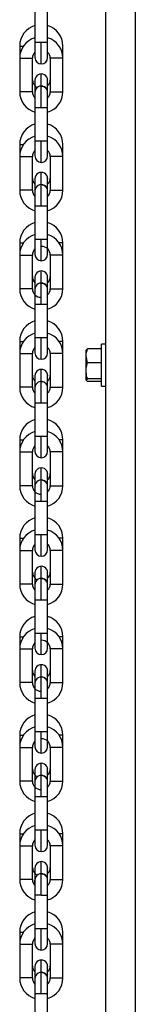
# Model space of a CAD drawing. Header units: inches. Extents: x 170 to 288, y 234 to 248.
# Tile 264 of 480: x 226.3363 to 226.384, y 242.2255 to 242.6321. Entities that reach past the tile are written whole.
import ezdxf

# ---------------------------------------------------------------- set-up
doc = ezdxf.new("R2010")
doc.units = ezdxf.units.IN
doc.header["$LTSCALE"] = 0.25
doc.header["$MEASUREMENT"] = 0
doc.layers.add('STANDARD Z GUIDE MOTOR LH', color=7, linetype='Continuous')

msp = doc.modelspace()

# ---------------------------------------------------------------- linework, layer by layer
at = {"layer": 'STANDARD Z GUIDE MOTOR LH'}
for p, q in [((226.3717270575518, 243.6477778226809), (226.3717270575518, 242.2177778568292)), ((226.3840268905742, 243.6477778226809), (226.3840268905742, 242.2177778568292)), ((226.342564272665, 242.6365721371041), (226.3425645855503, 242.6226613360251)), ((226.3478138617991, 242.6226614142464), (226.3478135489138, 242.6365722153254)), ((226.3425645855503, 242.6226613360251), (226.3425645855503, 242.6164933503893)), ((226.3478138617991, 242.6226614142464), (226.345189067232, 242.6226614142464)), ((226.3478138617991, 242.6164934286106), (226.3478138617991, 242.6226614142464)), ((226.3362652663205, 242.6212458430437), (226.3362652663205, 242.6162413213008)), ((226.3362652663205, 242.6212458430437), (226.3378284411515, 242.6212458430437)), ((226.3541131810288, 242.6162415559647), (226.3541131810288, 242.6212461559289)), ((226.3362652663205, 242.6162413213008), (226.3362655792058, 242.6023305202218)), ((226.3415148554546, 242.6023305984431), (226.3415148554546, 242.6162413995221)), ((226.34886390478, 242.6162414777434), (226.34886390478, 242.6023307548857)), ((226.3541134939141, 242.602330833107), (226.3541131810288, 242.6162415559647)), ((226.3425648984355, 242.6070832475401), (226.3425648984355, 242.5959106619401)), ((226.3451893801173, 242.6047434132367), (226.3451893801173, 242.6097079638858)), ((226.3478129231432, 242.6071670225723), (226.3478141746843, 242.6070833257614)), ((226.3478141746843, 242.5959107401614), (226.3478141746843, 242.6070833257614)), ((226.3425648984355, 242.5959106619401), (226.3425652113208, 242.5819999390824)), ((226.3427648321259, 242.5959107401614), (226.3478141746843, 242.5959107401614)), ((226.3478144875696, 242.5819999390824), (226.3478141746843, 242.5959107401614)), ((226.3425652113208, 242.5819999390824), (226.3425652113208, 242.5758320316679)), ((226.3478144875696, 242.5819999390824), (226.3425652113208, 242.5819999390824)), ((226.3478144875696, 242.5758320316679), (226.3478144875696, 242.5819999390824)), ((226.3362658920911, 242.5805844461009), (226.3362658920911, 242.5755798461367)), ((226.3362658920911, 242.5805844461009), (226.337829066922, 242.5805844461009)), ((226.3541138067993, 242.575580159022), (226.3541138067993, 242.5805847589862)), ((226.3362658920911, 242.5755798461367), (226.3362662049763, 242.561669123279)), ((226.3415154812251, 242.5616692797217), (226.3415154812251, 242.5755800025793)), ((226.3488645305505, 242.575580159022), (226.3488645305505, 242.5616692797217)), ((226.3541138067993, 242.575580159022), (226.3488645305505, 242.575580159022)), ((226.3541141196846, 242.5616694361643), (226.3541138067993, 242.575580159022)), ((226.3425655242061, 242.5664218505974), (226.3425655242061, 242.5552493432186)), ((226.3451900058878, 242.5640820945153), (226.3451900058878, 242.5690464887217)), ((226.3478132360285, 242.5665055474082), (226.3478148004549, 242.5664218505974)), ((226.3478148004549, 242.5552493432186), (226.3478148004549, 242.5664218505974)), ((226.3425655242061, 242.5552493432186), (226.3425658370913, 242.5413384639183)), ((226.3425655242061, 242.5552493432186), (226.3478148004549, 242.5552493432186)), ((226.3478151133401, 242.5413386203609), (226.3478148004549, 242.5552493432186)), ((226.3425658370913, 242.5413384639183), (226.3425658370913, 242.5351705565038)), ((226.3478151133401, 242.5351705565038), (226.3478151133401, 242.5413386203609)), ((226.3362665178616, 242.5399231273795), (226.3362665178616, 242.5349185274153)), ((226.3541144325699, 242.5399232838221), (226.3525512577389, 242.5399232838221)), ((226.3541144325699, 242.5349186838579), (226.3541144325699, 242.5399232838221)), ((226.3362665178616, 242.5349185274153), (226.3362668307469, 242.521007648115)), ((226.3362665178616, 242.5349185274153), (226.3415161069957, 242.5349185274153)), ((226.3415161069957, 242.5210078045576), (226.3415161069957, 242.5349185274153)), ((226.3488651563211, 242.5349186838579), (226.3488651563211, 242.5210079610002)), ((226.3541144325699, 242.5349186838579), (226.3488651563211, 242.5349186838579)), ((226.3541147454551, 242.5210079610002), (226.3541144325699, 242.5349186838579)), ((226.3425661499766, 242.525290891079), (226.3425661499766, 242.5145878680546)), ((226.3451906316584, 242.5179527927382), (226.3451906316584, 242.5283851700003)), ((226.3478138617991, 242.5258442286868), (226.3478154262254, 242.5257605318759)), ((226.3478154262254, 242.5212626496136), (226.3478154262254, 242.5257605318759)), ((226.3488651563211, 242.5210079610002), (226.3541147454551, 242.5210079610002)), ((226.3478154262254, 242.5145880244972), (226.3478154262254, 242.5207559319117)), ((226.3425661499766, 242.5145878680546), (226.3425664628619, 242.5006771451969)), ((226.3425661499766, 242.5145878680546), (226.3470466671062, 242.5145878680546)), ((226.3478157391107, 242.5006771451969), (226.3478154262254, 242.5145880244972)), ((226.3425664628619, 242.5006771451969), (226.3425664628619, 242.4945090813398)), ((226.3478157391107, 242.5006771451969), (226.3425664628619, 242.5006771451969)), ((226.3478157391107, 242.4945092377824), (226.3478157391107, 242.5006771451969)), ((226.3362671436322, 242.4992616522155), (226.3362671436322, 242.4942570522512)), ((226.3362671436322, 242.4992616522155), (226.3378303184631, 242.4992616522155)), ((226.3541150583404, 242.4942573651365), (226.3541150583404, 242.4992619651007)), ((226.3717270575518, 242.4981111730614), (226.370060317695, 242.4981111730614)), ((226.370060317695, 242.480777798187), (226.370060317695, 242.4981111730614)), ((226.3362671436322, 242.4942570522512), (226.3362674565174, 242.4803463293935)), ((226.3415167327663, 242.4803463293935), (226.3415167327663, 242.4942572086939)), ((226.3488657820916, 242.4942572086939), (226.3488657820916, 242.4803464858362)), ((226.3541153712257, 242.4803466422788), (226.3541150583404, 242.4942573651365)), ((226.3642850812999, 242.4961459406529), (226.3637268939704, 242.4956303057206)), ((226.3637268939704, 242.4832585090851), (226.3637268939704, 242.495693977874)), ((226.3642850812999, 242.4904755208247), (226.3637268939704, 242.4933107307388)), ((226.370060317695, 242.4961459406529), (226.3642850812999, 242.4961459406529)), ((226.370060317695, 242.4904755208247), (226.3642850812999, 242.4904755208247)), ((226.345191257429, 242.4772913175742), (226.345191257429, 242.4877236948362)), ((226.3478144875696, 242.4851827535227), (226.347816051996, 242.4850990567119)), ((226.347816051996, 242.4739265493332), (226.347816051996, 242.4850990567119)), ((226.3415167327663, 242.4803463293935), (226.3362674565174, 242.4803463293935)), ((226.3425667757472, 242.4832923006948), (226.3425667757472, 242.4739263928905)), ((226.3642850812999, 242.4827430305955), (226.3637268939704, 242.4832585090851)), ((226.370060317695, 242.4837741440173), (226.3642850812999, 242.4837741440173)), ((226.370060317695, 242.4827430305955), (226.3642850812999, 242.4827430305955)), ((226.370060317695, 242.480777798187), (226.3717270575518, 242.480777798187)), ((226.3425667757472, 242.4739263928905), (226.3425670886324, 242.4600156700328)), ((226.3451915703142, 242.4739265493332), (226.347816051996, 242.4739265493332)), ((226.3478163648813, 242.4600158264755), (226.347816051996, 242.4739265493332)), ((226.3425670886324, 242.4600156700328), (226.3425670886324, 242.4538477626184)), ((226.3451915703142, 242.4600156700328), (226.3425670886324, 242.4600156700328)), ((226.3478163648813, 242.4538477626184), (226.3478163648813, 242.4600158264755)), ((226.3362677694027, 242.4586001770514), (226.3362677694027, 242.4535957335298)), ((226.3362677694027, 242.4586001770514), (226.3378309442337, 242.4586001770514)), ((226.354115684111, 242.4586004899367), (226.35255250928, 242.4586004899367)), ((226.354115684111, 242.4535958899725), (226.354115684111, 242.4586004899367)), ((226.3362677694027, 242.4535957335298), (226.336268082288, 242.4396848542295)), ((226.3362677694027, 242.4535957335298), (226.3415173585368, 242.4535957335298)), ((226.3415173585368, 242.4396850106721), (226.3415173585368, 242.4535957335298)), ((226.3488664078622, 242.4535958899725), (226.3488664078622, 242.4396851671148)), ((226.354115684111, 242.4535958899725), (226.3488664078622, 242.4535958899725)), ((226.3541159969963, 242.4396851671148), (226.354115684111, 242.4535958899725)), ((226.3451918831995, 242.4419700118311), (226.3451918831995, 242.4470623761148)), ((226.3478151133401, 242.4445212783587), (226.3478166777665, 242.4444377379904)), ((226.3478166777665, 242.4332650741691), (226.3478166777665, 242.4444377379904)), ((226.3425674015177, 242.441696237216), (226.3425674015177, 242.4332650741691)), ((226.3488664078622, 242.4396851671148), (226.3541159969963, 242.4396851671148)), ((226.3425674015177, 242.4332650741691), (226.342567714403, 242.4193543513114)), ((226.3425674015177, 242.4332650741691), (226.3478166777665, 242.4332650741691)), ((226.3478169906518, 242.4193543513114), (226.3478166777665, 242.4332650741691)), ((226.342567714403, 242.4193543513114), (226.342567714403, 242.4131862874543)), ((226.3478169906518, 242.4193543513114), (226.342567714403, 242.4193543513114)), ((226.3478169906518, 242.413186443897), (226.3478169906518, 242.4193543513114)), ((226.3362683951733, 242.41793885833), (226.3362683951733, 242.4129342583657)), ((226.3362683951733, 242.41793885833), (226.3378315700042, 242.41793885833)), ((226.3541163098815, 242.4179390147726), (226.3525531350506, 242.4179390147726)), ((226.3541163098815, 242.3990236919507), (226.3541163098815, 242.4179390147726)), ((226.3362683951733, 242.4129342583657), (226.3362687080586, 242.399023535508)), ((226.3362683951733, 242.4129342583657), (226.3415176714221, 242.4129342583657)), ((226.3415179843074, 242.399023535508), (226.3415176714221, 242.4129342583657)), ((226.3488670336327, 242.4129344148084), (226.3488670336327, 242.3990236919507)), ((226.34519250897, 242.4014363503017), (226.34519250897, 242.4064009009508)), ((226.3478157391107, 242.4038599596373), (226.3478173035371, 242.4037762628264)), ((226.3478173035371, 242.3926037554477), (226.3478173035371, 242.4037762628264)), ((226.3415179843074, 242.399023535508), (226.3362687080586, 242.399023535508)), ((226.3425680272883, 242.3999684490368), (226.3425680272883, 242.392603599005)), ((226.3488670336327, 242.3990236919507), (226.3541163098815, 242.3990236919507)), ((226.3425680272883, 242.392603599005), (226.3425683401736, 242.3786928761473)), ((226.3451928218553, 242.3926037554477), (226.3478173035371, 242.3926037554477)), ((226.3478176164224, 242.37869303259), (226.3478173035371, 242.3926037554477)), ((226.3425683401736, 242.3786928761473), (226.3425683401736, 242.3725249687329)), ((226.3451928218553, 242.3786928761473), (226.3425683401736, 242.3786928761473)), ((226.3478176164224, 242.3725249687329), (226.3478176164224, 242.37869303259)), ((226.3362690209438, 242.3772773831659), (226.3362690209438, 242.3722727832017)), ((226.3362690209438, 242.3772773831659), (226.3378321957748, 242.3772773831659)), ((226.3541169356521, 242.3583623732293), (226.3541169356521, 242.3772776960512)), ((226.3362690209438, 242.3722727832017), (226.3362693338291, 242.358362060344)), ((226.3415186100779, 242.3583622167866), (226.3415182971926, 242.3722729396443)), ((226.3488676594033, 242.372273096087), (226.3488676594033, 242.3583622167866)), ((226.3541169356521, 242.372273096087), (226.3488676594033, 242.372273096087)), ((226.3451931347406, 242.3606472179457), (226.3451931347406, 242.3657394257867)), ((226.3478163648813, 242.3631984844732), (226.3478179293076, 242.3631147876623)), ((226.3478179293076, 242.3586170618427), (226.3478179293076, 242.3631147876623)), ((226.3451931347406, 242.3519422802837), (226.3451931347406, 242.3607349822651)), ((226.3425686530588, 242.3581499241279), (226.3425686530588, 242.3519422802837)), ((226.3478179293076, 242.3519422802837), (226.3478179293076, 242.3581103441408)), ((226.3425686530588, 242.3519422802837), (226.3425689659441, 242.3380314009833)), ((226.3425686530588, 242.3519422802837), (226.3478179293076, 242.3519422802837)), ((226.3478182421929, 242.3380315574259), (226.3478179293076, 242.3519422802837)), ((226.3425689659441, 242.3380314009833), (226.3425689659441, 242.3318634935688)), ((226.3478182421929, 242.3318634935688), (226.3478182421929, 242.3380315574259)), ((226.3362696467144, 242.3366160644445), (226.3362696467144, 242.3316114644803)), ((226.3541172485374, 242.3366162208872), (226.3525540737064, 242.3366162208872)), ((226.3541175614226, 242.3316116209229), (226.3541172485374, 242.3366162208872)), ((226.3362696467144, 242.3316114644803), (226.3362699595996, 242.3177007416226)), ((226.3362696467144, 242.3316114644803), (226.3415189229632, 242.3316114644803)), ((226.3415192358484, 242.3177007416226), (226.3415189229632, 242.3316114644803)), ((226.3488679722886, 242.3316116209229), (226.3488682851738, 242.3177008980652)), ((226.3541175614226, 242.3316116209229), (226.3488679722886, 242.3316116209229)), ((226.3541175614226, 242.3177008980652), (226.3541175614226, 242.3316116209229)), ((226.3451937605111, 242.3201135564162), (226.3451937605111, 242.3250781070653)), ((226.3478169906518, 242.3225371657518), (226.3478182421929, 242.3224534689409)), ((226.3478185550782, 242.3112809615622), (226.3478185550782, 242.321983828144)), ((226.3415192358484, 242.3177007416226), (226.3362699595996, 242.3177007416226)), ((226.3451937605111, 242.3112808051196), (226.3451937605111, 242.3200735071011)), ((226.3488682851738, 242.3177008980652), (226.3541175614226, 242.3177008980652)), ((226.3425692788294, 242.3174886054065), (226.3425692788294, 242.2973700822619)), ((226.3425692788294, 242.3112808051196), (226.3461984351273, 242.3112808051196)), ((226.3478188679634, 242.2973700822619), (226.3478185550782, 242.3112809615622)), ((226.3478188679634, 242.2973700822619), (226.3425692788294, 242.2973700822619)), ((226.3478188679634, 242.2912021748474), (226.3478188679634, 242.2973700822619)), ((226.3362702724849, 242.2959545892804), (226.3362702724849, 242.2909499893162)), ((226.3362702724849, 242.2959545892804), (226.3378334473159, 242.2959545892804)), ((226.3541181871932, 242.2909503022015), (226.3541178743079, 242.2959549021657)), ((226.3362702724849, 242.2909499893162), (226.3362705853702, 242.2770392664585)), ((226.341519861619, 242.2770392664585), (226.3415195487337, 242.2909501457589)), ((226.3488685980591, 242.2909501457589), (226.3488689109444, 242.2770394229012)), ((226.3541181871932, 242.2770395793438), (226.3541181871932, 242.2909503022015)), ((226.3451943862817, 242.2793244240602), (226.3451943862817, 242.2844166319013)), ((226.3478176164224, 242.2818756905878), (226.3478188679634, 242.2817919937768)), ((226.341519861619, 242.2770392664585), (226.3362705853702, 242.2770392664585)), ((226.3451943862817, 242.2706194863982), (226.3451943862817, 242.279412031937)), ((226.3478191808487, 242.2706194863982), (226.3478191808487, 242.2799853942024)), ((226.3451943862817, 242.2706194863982), (226.3425699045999, 242.2706193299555)), ((226.3451943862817, 242.2706194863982), (226.3478191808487, 242.2706194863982)), ((226.347819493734, 242.2567087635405), (226.3478191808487, 242.2706194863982)), ((226.345194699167, 242.2567086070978), (226.3425699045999, 242.2567086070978)), ((226.345194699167, 242.247916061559), (226.345194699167, 242.2567086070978)), ((226.347819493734, 242.2505406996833), (226.347819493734, 242.2567087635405)), ((226.3362708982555, 242.2552931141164), (226.3362708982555, 242.2502886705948)), ((226.3362708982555, 242.2552931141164), (226.3378340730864, 242.2552931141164)), ((226.3541188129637, 242.2502888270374), (226.3541185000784, 242.2552934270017)), ((226.3362708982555, 242.2502886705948), (226.3362712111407, 242.2363777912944)), ((226.3362708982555, 242.2502886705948), (226.3415201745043, 242.2502886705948)), ((226.3415204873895, 242.2363779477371), (226.3415201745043, 242.2502886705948)), ((226.3488692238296, 242.2502888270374), (226.3488695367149, 242.2363781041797)), ((226.3541188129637, 242.2502888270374), (226.3488692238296, 242.2502888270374)), ((226.3541188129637, 242.2363781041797), (226.3541188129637, 242.2502888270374)), ((226.3425702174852, 242.2411305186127), (226.3425702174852, 242.2349624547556)), ((226.3451950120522, 242.2386629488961), (226.3451950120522, 242.2437553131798)), ((226.3478182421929, 242.2412142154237), (226.347819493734, 242.2411306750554)), ((226.3451950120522, 242.2299580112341), (226.3451950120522, 242.2387507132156)), ((226.3478198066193, 242.2299580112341), (226.3478198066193, 242.2383893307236)), ((226.3488695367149, 242.2363781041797), (226.3541188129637, 242.2363781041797)), ((226.3425705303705, 242.2299580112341), (226.3478198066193, 242.2299580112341)), ((226.3478201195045, 242.2160472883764), (226.3478198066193, 242.2299580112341))]:
    msp.add_line(p, q, dxfattribs=at)
at = {"layer": 'STANDARD Z GUIDE MOTOR LH', "flags": 128}
for points in [[(226.345189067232, 242.6226614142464), (226.3441847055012, 242.6226613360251), (226.3425645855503, 242.6226613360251)], [(226.3451893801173, 242.6138687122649), (226.3451893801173, 242.6209460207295), (226.345189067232, 242.6226614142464)], [(226.3362652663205, 242.6162413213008), (226.3388900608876, 242.6162413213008), (226.3398944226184, 242.6162413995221), (226.3415148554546, 242.6162413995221)], [(226.3541131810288, 242.6162415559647), (226.3504840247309, 242.6162415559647), (226.3496326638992, 242.6162414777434), (226.34886390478, 242.6162414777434)], [(226.3415148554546, 242.6023305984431), (226.337034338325, 242.6023305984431), (226.3364655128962, 242.6023305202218), (226.3362655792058, 242.6023305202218)], [(226.3451896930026, 242.5959107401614), (226.3451896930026, 242.5992755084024), (226.3451893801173, 242.6007956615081), (226.3451893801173, 242.6047033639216)], [(226.3451893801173, 242.6047033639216), (226.3461937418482, 242.6045035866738), (226.3470285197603, 242.6039515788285)], [(226.34886390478, 242.6023307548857), (226.3524930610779, 242.6023307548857), (226.3533447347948, 242.602330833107), (226.3541134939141, 242.602330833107)], [(226.3425648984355, 242.5959106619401), (226.3427648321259, 242.5959107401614)], [(226.3451900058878, 242.5732073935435), (226.3451900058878, 242.5786351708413), (226.3451896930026, 242.5802845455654), (226.3451896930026, 242.5819999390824)], [(226.3362658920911, 242.5755798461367), (226.3378863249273, 242.5755798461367), (226.3388906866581, 242.5755800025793), (226.3415154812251, 242.5755800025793)], [(226.3415154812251, 242.5616692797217), (226.3407467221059, 242.5616692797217), (226.3398953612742, 242.561669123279), (226.3362662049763, 242.561669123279)], [(226.3451903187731, 242.5552493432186), (226.3451903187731, 242.5586141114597), (226.3451900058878, 242.5601342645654), (226.3451900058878, 242.5640420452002)], [(226.3451900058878, 242.5640420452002), (226.3461943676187, 242.5638422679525), (226.3470291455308, 242.5632901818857)], [(226.3488645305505, 242.5616692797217), (226.3504849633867, 242.5616692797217), (226.3514893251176, 242.5616694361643), (226.3541141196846, 242.5616694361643)], [(226.3478151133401, 242.5413386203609), (226.3441859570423, 242.5413386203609), (226.3433345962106, 242.5413384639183), (226.3425658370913, 242.5413384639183)], [(226.3451906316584, 242.5325459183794), (226.3451906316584, 242.5379736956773), (226.3451903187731, 242.539623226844), (226.3451903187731, 242.5413386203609)], [(226.3362665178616, 242.5399231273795), (226.336466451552, 242.5399229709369), (226.3378296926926, 242.5399229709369)], [(226.3425658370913, 242.5257603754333), (226.3425658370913, 242.5256419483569), (226.3425661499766, 242.525290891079)], [(226.3415161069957, 242.5210078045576), (226.3364667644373, 242.5210078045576), (226.3362668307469, 242.521007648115)], [(226.3451906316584, 242.5233805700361), (226.3461949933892, 242.5231807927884), (226.3470294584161, 242.5226287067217)], [(226.3451909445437, 242.5145878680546), (226.3451909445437, 242.5163032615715), (226.3451906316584, 242.5179527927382)], [(226.3470466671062, 242.5145878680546), (226.3476158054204, 242.5145880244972), (226.3478154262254, 242.5145880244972)], [(226.345191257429, 242.4918844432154), (226.345191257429, 242.4957922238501), (226.3451909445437, 242.4973123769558), (226.3451909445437, 242.5006771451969)], [(226.3541150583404, 242.4992619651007), (226.3539151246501, 242.4992619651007), (226.3533462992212, 242.4992618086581), (226.3525518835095, 242.4992618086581)], [(226.3362671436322, 242.4942570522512), (226.3398962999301, 242.4942570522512), (226.340747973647, 242.4942572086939), (226.3415167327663, 242.4942572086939)], [(226.3541150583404, 242.4942573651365), (226.3504859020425, 242.4942573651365), (226.3496345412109, 242.4942572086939), (226.3488657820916, 242.4942572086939)], [(226.3425664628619, 242.4850990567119), (226.3425664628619, 242.4840594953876), (226.3425667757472, 242.4832923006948)], [(226.345191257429, 242.482719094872), (226.3461956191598, 242.4825193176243), (226.3470300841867, 242.4819672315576)], [(226.3488657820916, 242.4803464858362), (226.3524949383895, 242.4803464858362), (226.3533466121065, 242.4803466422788), (226.3541153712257, 242.4803466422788)], [(226.3451915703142, 242.4739265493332), (226.3451915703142, 242.4756417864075), (226.345191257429, 242.4772913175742)], [(226.3478163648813, 242.4600158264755), (226.3461959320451, 242.4600158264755), (226.3451915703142, 242.4600156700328)], [(226.3451918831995, 242.4512231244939), (226.3451918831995, 242.453798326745), (226.3451915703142, 242.4551307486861), (226.3451915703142, 242.4600156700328)], [(226.3425670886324, 242.4444375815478), (226.3425670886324, 242.4426309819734), (226.3425674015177, 242.441696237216)], [(226.3415173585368, 242.4396850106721), (226.338892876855, 242.4396850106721), (226.3378882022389, 242.4396848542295), (226.336268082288, 242.4396848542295)], [(226.3451921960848, 242.4332650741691), (226.3451918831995, 242.434980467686), (226.3451918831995, 242.4420577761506)], [(226.3451918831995, 242.4420577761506), (226.3461962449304, 242.4418579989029), (226.3470307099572, 242.4413059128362)], [(226.34519250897, 242.4105616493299), (226.34519250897, 242.4131370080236), (226.3451921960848, 242.4144694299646), (226.3451921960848, 242.4193543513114)], [(226.3541163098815, 242.412934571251), (226.3524958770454, 242.412934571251), (226.3514915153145, 242.4129344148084), (226.3488670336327, 242.4129344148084)], [(226.342567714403, 242.4037762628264), (226.342567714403, 242.4010349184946), (226.3425680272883, 242.3999684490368)], [(226.3451928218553, 242.3926037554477), (226.34519250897, 242.394318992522), (226.34519250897, 242.4013963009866)], [(226.34519250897, 242.4013963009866), (226.3461968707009, 242.4011965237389), (226.3470313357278, 242.4006444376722)], [(226.3425680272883, 242.392603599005), (226.3441881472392, 242.392603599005), (226.3451928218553, 242.3926037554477)], [(226.3451931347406, 242.3699003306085), (226.3451931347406, 242.3713821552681), (226.3451928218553, 242.3724755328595), (226.3451928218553, 242.3786928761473)], [(226.3541169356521, 242.3772776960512), (226.3533481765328, 242.3772776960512), (226.3525537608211, 242.3772775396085)], [(226.3362690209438, 242.3722727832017), (226.337037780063, 242.3722727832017), (226.33788945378, 242.3722729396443), (226.3415182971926, 242.3722729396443)], [(226.3425683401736, 242.3631147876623), (226.3425683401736, 242.3593071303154), (226.3425686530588, 242.3581499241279)], [(226.3415186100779, 242.3583622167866), (226.3407498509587, 242.3583622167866), (226.339898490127, 242.358362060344), (226.3362693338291, 242.358362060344)], [(226.3451931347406, 242.3607349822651), (226.3461974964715, 242.3605352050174), (226.3470319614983, 242.3599831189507)], [(226.3488676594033, 242.3583622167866), (226.3504880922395, 242.3583622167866), (226.3514924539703, 242.3583623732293), (226.3541169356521, 242.3583623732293)], [(226.3478182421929, 242.3380315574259), (226.343337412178, 242.3380315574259), (226.3427685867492, 242.3380314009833), (226.3425689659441, 242.3380314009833)], [(226.3451937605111, 242.3292388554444), (226.3451937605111, 242.3299081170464), (226.3451934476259, 242.330720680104), (226.3451934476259, 242.3380315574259)], [(226.3362696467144, 242.3366160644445), (226.3364692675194, 242.3366159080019), (226.3378328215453, 242.3366159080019)], [(226.3425689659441, 242.3224533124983), (226.3425689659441, 242.3186456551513), (226.3425692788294, 242.3174886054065)], [(226.3478185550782, 242.321983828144), (226.3478182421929, 242.3223348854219), (226.3478182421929, 242.3224534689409)], [(226.3451937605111, 242.3200735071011), (226.346198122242, 242.3198737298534), (226.3470325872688, 242.3193216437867)], [(226.3461984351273, 242.3112808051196), (226.347049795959, 242.3112809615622), (226.3478185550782, 242.3112809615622)], [(226.3425692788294, 242.2973700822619), (226.3425695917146, 242.2961667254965), (226.3425695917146, 242.2912020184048)], [(226.3451943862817, 242.2885773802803), (226.3451940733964, 242.2887463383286), (226.3451940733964, 242.2973700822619)], [(226.3541178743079, 242.2959549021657), (226.3539182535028, 242.2959549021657), (226.3533491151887, 242.2959547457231), (226.3525546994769, 242.2959547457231)], [(226.3362702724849, 242.2909499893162), (226.338895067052, 242.2909499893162), (226.3398994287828, 242.2909501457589), (226.3415195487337, 242.2909501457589)], [(226.3541181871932, 242.2909503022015), (226.3504890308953, 242.2909503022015), (226.3496373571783, 242.2909501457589), (226.3488685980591, 242.2909501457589)], [(226.3425695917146, 242.2817919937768), (226.3425695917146, 242.2768271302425), (226.3425699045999, 242.2756237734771)], [(226.3478191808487, 242.2799853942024), (226.3478188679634, 242.2807524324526), (226.3478188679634, 242.2817919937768)], [(226.3451943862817, 242.279412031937), (226.3461987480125, 242.2792122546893), (226.3470332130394, 242.2786603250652)], [(226.3488689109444, 242.2770394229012), (226.3524980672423, 242.2770394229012), (226.353349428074, 242.2770395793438), (226.3541181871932, 242.2770395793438)], [(226.3425695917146, 242.2767873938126), (226.3425695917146, 242.2763179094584), (226.3425699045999, 242.2757478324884)], [(226.3425699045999, 242.2757478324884), (226.3425699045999, 242.2555054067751), (226.3425702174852, 242.2543482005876), (226.3425702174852, 242.2505406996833)], [(226.347819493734, 242.2567087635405), (226.3461990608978, 242.2567087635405), (226.345194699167, 242.2567086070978)], [(226.3478198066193, 242.2383893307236), (226.347819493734, 242.2393239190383), (226.347819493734, 242.2411306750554)], [(226.3415204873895, 242.2363779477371), (226.3388956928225, 242.2363779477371), (226.3378913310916, 242.2363777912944), (226.3362712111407, 242.2363777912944)], [(226.3451950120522, 242.2387507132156), (226.3461993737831, 242.2385509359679), (226.3470338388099, 242.2379988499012)], [(226.3425702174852, 242.235086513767), (226.3425705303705, 242.2343194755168)], [(226.3425705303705, 242.2343194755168), (226.3425705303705, 242.214843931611), (226.3425708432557, 242.2136868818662), (226.3425708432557, 242.2098792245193)]]:
    msp.add_lwpolyline(points, dxfattribs=at)
at = {"layer": 'STANDARD Z GUIDE MOTOR LH'}
for centre, radius, start, end in [((226.3450579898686, 242.6212460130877), 0.008792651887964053, 106.4749727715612, 180.0008626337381), ((226.3453204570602, 242.6212460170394), 0.008792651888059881, 0.0008626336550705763, 73.52675272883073), ((226.3450580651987, 242.6162414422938), 0.00879265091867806, 106.474974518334, 180.0008626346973), ((226.3453205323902, 242.6162414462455), 0.008792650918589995, 0.0008626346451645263, 73.52675073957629), ((226.3450580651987, 242.6162414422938), 0.003543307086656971, 134.7246945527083, 180.0008626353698), ((226.3453205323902, 242.6162414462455), 0.0035433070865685, 0.0008626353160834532, 45.27476544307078), ((226.3451892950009, 242.6164934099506), 0.002624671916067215, 180.0008626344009, 0.0008418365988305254), ((226.3450581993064, 242.6073352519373), 0.003543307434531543, 180.0008626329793, 244.8144679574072), ((226.3451894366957, 242.6070832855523), 0.002624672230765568, 0.0008626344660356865, 180.0008792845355), ((226.345320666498, 242.607335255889), 0.003543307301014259, 314.7251270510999, 0.0008626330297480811), ((226.3450582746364, 242.6023306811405), 0.008792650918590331, 180.0008626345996, 253.5267507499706), ((226.3450582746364, 242.6023306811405), 0.003543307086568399, 180.0008626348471, 225.2765231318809), ((226.3451895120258, 242.6020787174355), 0.002624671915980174, 0.0008626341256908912, 180.0008792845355), ((226.3451895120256, 242.6020787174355), 0.002624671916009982, 0.0008626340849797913, 45.52417337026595), ((226.3453207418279, 242.6023306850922), 0.003543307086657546, 314.7257757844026, 0.0008626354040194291), ((226.3453207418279, 242.6023306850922), 0.00879265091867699, 286.4749745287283, 0.0008626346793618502), ((226.345058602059, 242.5805846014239), 0.008792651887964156, 106.4749727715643, 180.0008626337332), ((226.3453210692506, 242.5805846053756), 0.00879265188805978, 0.0008626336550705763, 73.52675272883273), ((226.345058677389, 242.5755800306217), 0.00879265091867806, 106.474974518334, 180.0008626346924), ((226.3453211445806, 242.5755800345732), 0.008792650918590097, 0.0008626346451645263, 73.52675073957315), ((226.345058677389, 242.5755800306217), 0.003543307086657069, 134.7244768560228, 180.0008626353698), ((226.3453211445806, 242.5755800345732), 0.003543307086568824, 0.0008626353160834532, 45.27469215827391), ((226.3451899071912, 242.5758319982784), 0.00262467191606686, 180.0008626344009, 0.0008418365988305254), ((226.3450588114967, 242.5666738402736), 0.003543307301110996, 180.0008626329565, 225.2770923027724), ((226.345190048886, 242.5664218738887), 0.002624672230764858, 0.0008626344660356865, 180.0008792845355), ((226.3453212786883, 242.5666738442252), 0.003543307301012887, 314.7252499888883, 0.0008626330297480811), ((226.3450588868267, 242.5616692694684), 0.008792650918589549, 180.0008626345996, 253.5267507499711), ((226.3450588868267, 242.5616692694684), 0.00354330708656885, 180.0008626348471, 225.2746441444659), ((226.3451901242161, 242.5614173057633), 0.002624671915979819, 0.000862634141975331, 180.0008792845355), ((226.3451901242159, 242.5614173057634), 0.00262467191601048, 0.0008626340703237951, 45.52417337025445), ((226.3453213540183, 242.56166927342), 0.003543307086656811, 314.7257757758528, 0.0008626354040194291), ((226.3453213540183, 242.56166927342), 0.008792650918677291, 286.474974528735, 0.0008626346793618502), ((226.3450592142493, 242.5399231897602), 0.008792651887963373, 106.4749727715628, 180.0008626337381), ((226.3453216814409, 242.5399231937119), 0.008792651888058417, 0.0008626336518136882, 73.52675272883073), ((226.3450592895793, 242.5349186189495), 0.008792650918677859, 106.4749745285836, 180.0008626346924), ((226.3453217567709, 242.534918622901), 0.008792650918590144, 0.0008626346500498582, 73.52675074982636), ((226.3450592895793, 242.5349186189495), 0.00354330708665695, 134.7257757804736, 180.0008626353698), ((226.3453217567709, 242.534918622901), 0.00354330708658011, 0.0008626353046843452, 90.000862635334), ((226.3451905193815, 242.5351705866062), 0.002624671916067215, 180.0008626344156, 0.0008418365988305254), ((226.345059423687, 242.5260124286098), 0.003543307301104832, 180.0008626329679, 225.27623895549), ((226.3451906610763, 242.5257604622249), 0.002624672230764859, 0.0008626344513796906, 180.0008792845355), ((226.3453218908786, 242.5260124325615), 0.003543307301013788, 314.7251704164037, 0.0008626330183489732), ((226.345059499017, 242.5210078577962), 0.00879265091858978, 180.0008626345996, 253.5267507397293), ((226.345059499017, 242.5210078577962), 0.003543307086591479, 180.0008626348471, 270.000862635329), ((226.3451907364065, 242.5207558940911), 0.002624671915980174, 0.000862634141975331, 180.0008792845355), ((226.3451907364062, 242.5207558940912), 0.002624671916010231, 0.0008626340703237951, 45.52417337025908), ((226.3453219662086, 242.5210078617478), 0.003543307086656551, 314.7257757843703, 0.0008626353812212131), ((226.3453219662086, 242.5210078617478), 0.008792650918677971, 286.4749745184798, 0.0008626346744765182), ((226.3450598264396, 242.4992617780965), 0.008792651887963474, 106.4749727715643, 180.0008626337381), ((226.3453222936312, 242.4992617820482), 0.0087926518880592, 0.0008626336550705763, 73.52675272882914), ((226.3450599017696, 242.4942572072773), 0.008792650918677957, 106.4749745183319, 180.0008626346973), ((226.3453223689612, 242.4942572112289), 0.008792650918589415, 0.0008626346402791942, 73.52675073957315), ((226.3450599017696, 242.4942572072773), 0.003543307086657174, 134.7250942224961, 180.0008626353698), ((226.3453223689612, 242.4942572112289), 0.003543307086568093, 0.0008626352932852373, 45.27481113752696), ((226.3451911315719, 242.494509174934), 0.002624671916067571, 180.0008626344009, 0.0008418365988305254), ((226.3450600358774, 242.4853510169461), 0.003543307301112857, 180.0008626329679, 225.2773532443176), ((226.3451912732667, 242.4850990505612), 0.002624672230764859, 0.0008626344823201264, 180.0008792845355), ((226.345322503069, 242.4853510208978), 0.003543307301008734, 314.7257723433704, 0.0008626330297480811), ((226.3450601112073, 242.480346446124), 0.008792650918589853, 180.0008626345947, 253.5267507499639), ((226.3450601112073, 242.480346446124), 0.003543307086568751, 180.0008626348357, 225.2765717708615), ((226.3451913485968, 242.4800944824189), 0.00262467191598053, 0.000862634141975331, 180.0008792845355), ((226.3451913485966, 242.480094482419), 0.00262467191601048, 0.0008626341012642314, 45.52417337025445), ((226.3453225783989, 242.4803464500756), 0.003543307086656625, 314.7263579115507, 0.0008626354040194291), ((226.3453225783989, 242.4803464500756), 0.008792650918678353, 286.4749745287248, 0.0008626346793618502), ((226.3438731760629, 242.574543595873), 0.100625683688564, 269.2561210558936, 270.7507088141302), ((226.34506043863, 242.4586003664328), 0.008792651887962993, 106.474972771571, 180.0008626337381), ((226.3453229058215, 242.4586003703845), 0.008792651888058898, 0.0008626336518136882, 73.52675272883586), ((226.34506051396, 242.4535957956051), 0.008792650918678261, 106.4749745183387, 180.0008626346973), ((226.3453229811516, 242.4535957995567), 0.008792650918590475, 0.0008626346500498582, 73.52675073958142), ((226.34506051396, 242.4535957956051), 0.003543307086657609, 134.7257757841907, 180.0008626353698), ((226.3453229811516, 242.4535957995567), 0.003543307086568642, 0.0008626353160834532, 45.27487604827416), ((226.3451917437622, 242.4538477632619), 0.002624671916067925, 180.0008626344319, 0.0008418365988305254), ((226.3450606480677, 242.4446896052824), 0.003543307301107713, 180.0008626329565, 225.2766657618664), ((226.345191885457, 242.4444376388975), 0.002624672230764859, 0.0008626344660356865, 180.0008792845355), ((226.3453231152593, 242.4446896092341), 0.003543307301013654, 314.725213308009, 0.0008626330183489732), ((226.3450607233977, 242.4396850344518), 0.00879265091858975, 180.0008626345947, 253.5267507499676), ((226.3450607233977, 242.4396850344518), 0.003543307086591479, 180.0008626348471, 270.000862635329), ((226.3451919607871, 242.4394330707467), 0.002624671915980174, 0.0008626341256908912, 180.0008792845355), ((226.3451919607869, 242.4394330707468), 0.002624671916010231, 0.0008626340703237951, 45.52417337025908), ((226.3453231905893, 242.4396850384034), 0.003543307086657, 314.7273435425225, 0.0008626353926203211), ((226.3453231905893, 242.4396850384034), 0.008792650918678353, 286.4749745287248, 0.0008626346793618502), ((226.3450610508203, 242.4179389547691), 0.008792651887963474, 106.4749727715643, 180.0008626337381), ((226.3453235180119, 242.4179389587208), 0.0087926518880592, 0.0008626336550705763, 73.52675272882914), ((226.3450611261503, 242.4129343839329), 0.00879265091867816, 106.4749745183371, 180.0008626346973), ((226.3453235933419, 242.4129343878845), 0.008792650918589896, 0.0008626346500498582, 73.52675073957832), ((226.3450611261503, 242.4129343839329), 0.003543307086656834, 134.7257757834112, 180.0008626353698), ((226.3453235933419, 242.4129343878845), 0.003543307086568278, 0.0008626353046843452, 45.27487480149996), ((226.3451923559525, 242.4131863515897), 0.002624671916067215, 180.0008626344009, 0.0008418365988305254), ((226.345061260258, 242.4040281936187), 0.003543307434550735, 180.0008626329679, 244.8178481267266), ((226.3451924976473, 242.4037762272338), 0.002624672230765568, 0.0008626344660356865, 180.0008792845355), ((226.3453237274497, 242.4040281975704), 0.003543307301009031, 314.7257723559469, 0.0008626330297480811), ((226.345061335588, 242.3990236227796), 0.00879265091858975, 180.0008626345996, 253.5267507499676), ((226.345061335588, 242.3990236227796), 0.003543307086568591, 180.0008626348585, 225.2749554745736), ((226.3451925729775, 242.3987716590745), 0.00262467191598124, 0.0008626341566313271, 180.0008792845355), ((226.3451925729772, 242.3987716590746), 0.002624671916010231, 0.0008626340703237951, 45.52417337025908), ((226.3453238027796, 242.3990236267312), 0.003543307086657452, 314.7270597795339, 0.0008626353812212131), ((226.3453238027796, 242.3990236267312), 0.008792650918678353, 286.4749745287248, 0.0008626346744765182), ((226.3450616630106, 242.3772775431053), 0.008792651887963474, 106.4749727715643, 180.0008626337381), ((226.3453241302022, 242.377277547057), 0.00879265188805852, 0.0008626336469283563, 73.52675272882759), ((226.3450617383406, 242.3722729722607), 0.00879265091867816, 106.4749745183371, 180.0008626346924), ((226.346511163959, 242.2789507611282), 0.09975082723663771, 89.24956659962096, 90.75726327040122), ((226.3453242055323, 242.3722729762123), 0.008792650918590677, 0.0008626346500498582, 73.52675073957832), ((226.3450617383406, 242.3722729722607), 0.00354330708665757, 134.7253332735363, 180.0008626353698), ((226.3453242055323, 242.3722729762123), 0.00354330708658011, 0.0008626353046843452, 90.0008626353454), ((226.3451929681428, 242.3725249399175), 0.002624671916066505, 180.0008626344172, 0.0008418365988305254), ((226.3450618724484, 242.3633667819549), 0.003543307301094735, 180.0008626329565, 225.2749171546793), ((226.3451931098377, 242.36311481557), 0.002624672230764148, 0.0008626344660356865, 180.0008792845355), ((226.34532433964, 242.3633667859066), 0.00354330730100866, 314.7257723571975, 0.0008626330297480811), ((226.3450619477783, 242.3583622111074), 0.00879265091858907, 180.0008626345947, 253.5267507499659), ((226.3450619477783, 242.3583622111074), 0.003543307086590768, 180.0008626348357, 270.000862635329), ((226.3451931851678, 242.3581102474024), 0.002624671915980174, 0.0008626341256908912, 180.0008792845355), ((226.3451931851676, 242.3581102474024), 0.002624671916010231, 0.0008626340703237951, 45.52417337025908), ((226.3453244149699, 242.3583622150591), 0.0035433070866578, 314.7257757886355, 0.0008626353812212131), ((226.3453244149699, 242.3583622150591), 0.008792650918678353, 286.4749745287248, 0.0008626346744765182), ((226.3450622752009, 242.3366161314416), 0.008792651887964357, 106.4749727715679, 180.0008626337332), ((226.3453247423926, 242.3366161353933), 0.008792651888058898, 0.0008626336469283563, 73.52675272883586), ((226.345062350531, 242.3316115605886), 0.00879265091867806, 106.474974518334, 180.0008626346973), ((226.3453248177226, 242.3316115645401), 0.008792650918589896, 0.0008626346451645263, 73.52675073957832), ((226.345062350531, 242.3316115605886), 0.003543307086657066, 134.7257757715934, 180.0008626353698), ((226.3453248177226, 242.3316115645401), 0.00354330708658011, 0.0008626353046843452, 90.000862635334), ((226.3451935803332, 242.3318635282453), 0.002624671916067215, 180.0008626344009, 0.0008418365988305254), ((226.3450624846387, 242.3227053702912), 0.003543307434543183, 180.0008626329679, 244.8165027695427), ((226.345193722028, 242.3224534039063), 0.00262467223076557, 0.0008626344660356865, 180.0008792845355), ((226.3453249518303, 242.3227053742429), 0.003543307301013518, 314.725136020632, 0.0008626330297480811), ((226.3450625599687, 242.3177007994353), 0.00879265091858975, 180.0008626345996, 253.5267507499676), ((226.3450625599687, 242.3177007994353), 0.003543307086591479, 180.0008626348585, 270.000862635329), ((226.3451937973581, 242.3174488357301), 0.00262467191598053, 0.0008626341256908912, 180.0008792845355), ((226.3451937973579, 242.3174488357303), 0.002624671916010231, 0.0008626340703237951, 45.52417337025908), ((226.3453250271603, 242.3177008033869), 0.003543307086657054, 314.726144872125, 0.0008626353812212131), ((226.3453250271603, 242.3177008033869), 0.008792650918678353, 286.4749745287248, 0.0008626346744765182), ((226.3450628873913, 242.2959547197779), 0.008792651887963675, 106.4749727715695, 180.0008626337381), ((226.3453253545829, 242.2959547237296), 0.008792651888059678, 0.0008626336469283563, 73.52675272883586), ((226.3450629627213, 242.2909501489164), 0.00879265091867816, 106.4749745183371, 180.0008626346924), ((226.3453254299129, 242.2909501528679), 0.008792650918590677, 0.0008626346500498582, 73.52675073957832), ((226.3450629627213, 242.2909501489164), 0.003543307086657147, 134.7246271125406, 180.0008626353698), ((226.3453254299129, 242.2909501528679), 0.003543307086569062, 0.0008626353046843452, 45.27485704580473), ((226.3451941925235, 242.2912021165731), 0.002624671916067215, 180.0008626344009, 0.0008418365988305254), ((226.345063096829, 242.2820439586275), 0.003543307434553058, 180.0008626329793, 244.8182506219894), ((226.3451943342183, 242.2817919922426), 0.002624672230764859, 0.0008626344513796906, 180.0008792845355), ((226.3453255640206, 242.2820439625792), 0.003543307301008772, 314.7257723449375, 0.0008626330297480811), ((226.345063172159, 242.2770393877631), 0.008792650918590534, 180.0008626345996, 253.5267507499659), ((226.345063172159, 242.2770393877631), 0.003543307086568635, 180.0008626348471, 225.2771701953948), ((226.3451944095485, 242.2767874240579), 0.002624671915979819, 0.000862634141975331, 180.0008792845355), ((226.3451944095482, 242.2767874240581), 0.002624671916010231, 0.0008626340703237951, 45.52417337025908), ((226.3453256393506, 242.2770393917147), 0.003543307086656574, 314.7257757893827, 0.0008626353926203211), ((226.3453256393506, 242.2770393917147), 0.008792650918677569, 286.4749745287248, 0.0008626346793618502), ((225.498821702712, 242.2755380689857), 0.8437488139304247, 359.9309884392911, 0.08483693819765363), ((226.3450634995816, 242.2552933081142), 0.008792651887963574, 106.4749727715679, 180.0008626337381), ((226.3453259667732, 242.2552933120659), 0.008792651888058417, 0.0008626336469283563, 73.52675272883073), ((226.3450635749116, 242.2502887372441), 0.008792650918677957, 106.4749745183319, 180.0008626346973), ((226.3453260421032, 242.2502887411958), 0.008792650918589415, 0.0008626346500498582, 73.52675073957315), ((226.3450635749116, 242.2502887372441), 0.00354330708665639, 134.7256702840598, 180.0008626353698), ((226.3453260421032, 242.2502887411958), 0.003543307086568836, 0.0008626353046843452, 45.27479321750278), ((226.3451948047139, 242.2505407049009), 0.00262467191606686, 180.0008626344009, 0.0008418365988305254), ((226.3450637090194, 242.2413825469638), 0.003543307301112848, 180.0008626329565, 225.2773787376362), ((226.3451949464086, 242.2411305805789), 0.002624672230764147, 0.0008626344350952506, 180.0008792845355), ((226.345326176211, 242.2413825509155), 0.003543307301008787, 314.7257723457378, 0.0008626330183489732), ((226.3450637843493, 242.2363779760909), 0.008792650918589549, 180.0008626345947, 253.5267507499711), ((226.3450637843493, 242.2363779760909), 0.003543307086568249, 180.0008626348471, 225.2771340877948), ((226.3451950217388, 242.2361260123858), 0.00262467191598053, 0.0008626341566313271, 180.0008792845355), ((226.3451950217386, 242.2361260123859), 0.002624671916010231, 0.0008626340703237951, 45.52417337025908), ((226.3453262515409, 242.2363779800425), 0.003543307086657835, 314.7268074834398, 0.0008626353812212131), ((226.3453262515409, 242.2363779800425), 0.008792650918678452, 286.4749745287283, 0.0008626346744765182)]:
    msp.add_arc(centre, radius, start, end, dxfattribs=at)
for points, knots in [([(226.3637268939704, 242.4933107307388), (226.3637274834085, 242.4933779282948), (226.3637358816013, 242.4943353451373), (226.364020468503, 242.4952735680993), (226.3642850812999, 242.4961459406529)], [0, 0, 0, 0, 0.07018631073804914, 1, 1, 1, 1]), ([(226.3637268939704, 242.487124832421), (226.3637352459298, 242.4874294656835), (226.3637663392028, 242.4885635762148), (226.3640659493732, 242.4896678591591), (226.3642850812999, 242.4904755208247)], [0, 0, 0, 0, 0.2686098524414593, 1, 1, 1, 1]), ([(226.3642850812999, 242.4837741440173), (226.3642008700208, 242.4840554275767), (226.3638738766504, 242.4851476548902), (226.3637895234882, 242.4862823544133), (226.3637268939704, 242.487124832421)], [0, 0, 0, 0, 0.2575320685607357, 1, 1, 1, 1]), ([(226.3637268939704, 242.4832585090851), (226.36372748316, 242.48327077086), (226.3637358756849, 242.4834454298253), (226.3640204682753, 242.4836157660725), (226.3642850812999, 242.4837741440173)], [0, 0, 0, 0, 0.07020409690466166, 1, 1, 1, 1])]:
    msp.add_open_spline(points, degree=3, knots=knots, dxfattribs=at)

doc.saveas('drawing.dxf')
